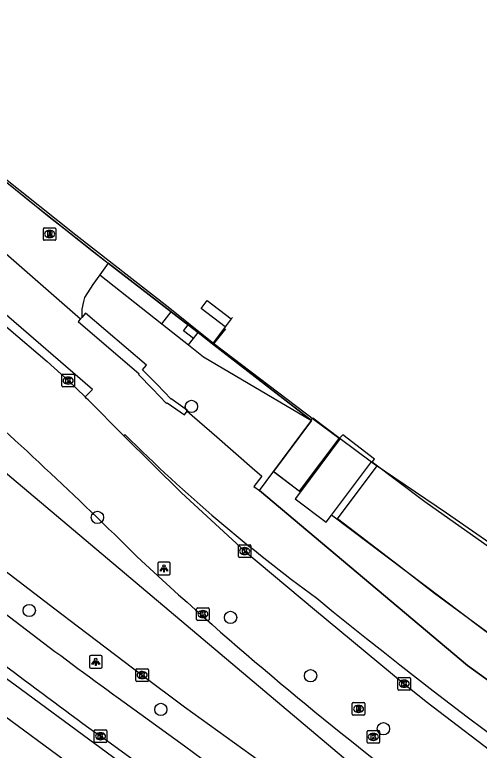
# Model space of a CAD drawing. Extents: x 159718 to 160783, y 383290 to 384030.
# Drawn here: x 160486.5 to 160523.5, y 383782.2 to 383840.7 of the extents above; entities that cross this region are included whole.
import ezdxf

# ---------------------------------------------------------------- set-up
doc = ezdxf.new("R2010")
doc.units = 0
for name, color, linetype in [('IMGEO_Boom', 7, 'Continuous'), ('IMGEO_Fietspad_gesloten', 7, 'Continuous'), ('IMGEO_Geluidsscherm', 7, 'Continuous'), ('IMGEO_Grasland_overig', 7, 'Continuous'), ('IMGEO_Groenvoorziening', 7, 'Continuous'), ('IMGEO_Hek', 7, 'Continuous'), ('IMGEO_Kolk', 7, 'Continuous'), ('IMGEO_Lichtpunt', 7, 'Continuous'), ('IMGEO_Muur', 7, 'Continuous'), ('IMGEO_OVBaan_gesloten', 7, 'Continuous'), ('IMGEO_Perron', 7, 'Continuous'), ('IMGEO_Rijbaan_lokaal_gesloten', 7, 'Continuous'), ('IMGEO_Rioolput', 7, 'Continuous'), ('IMGEO_Spoorbaan_halfverhard', 7, 'Continuous'), ('IMGEO_Voetpad_op_trap', 7, 'Continuous'), ('IMGEO_Voetpad_open', 7, 'Continuous')]:
    doc.layers.add(name, color=color, linetype=linetype)

msp = doc.modelspace()

# ---------------------------------------------------------------- linework, layer by layer
at = {"layer": 'IMGEO_Boom'}
for centre in [(160500.561, 383809.532), (160493.069, 383800.702), (160487.648, 383793.29), (160503.679, 383792.737), (160510.055, 383788.104), (160498.123, 383785.417), (160515.847, 383783.884)]:
    msp.add_circle(centre, 0.489, dxfattribs=at)
at = {"layer": 'IMGEO_Fietspad_gesloten'}
for points in [[(160484.897, 383822.434), (160491.732, 383816.508)], [(160492.088, 383810.291), (160492.69, 383810.875), (160485.425, 383817.141)], [(160500.217, 383809.153), (160502.584, 383807.101), (160505.409, 383804.652), (160506.18, 383803.982), (160505.532, 383803.161), (160505.983, 383802.836)], [(160459.654, 383807.265), (160466.172, 383802.236), (160486.524, 383787.371), (160499.203, 383778.043), (160500, 383777.494), (160507.603, 383772.254)], [(160495.277, 383807.26), (160495.166, 383807.186)], [(160505.983, 383802.836), (160522.554, 383788.926), (160530.377, 383783.268), (160549.773, 383770.471), (160557.831, 383765.394), (160558.331, 383765.079)], [(160465.987, 383799.258), (160484.632, 383785.642), (160498.214, 383775.691), (160500, 383774.446), (160505.955, 383770.295), (160513.392, 383765.168), (160516.655, 383762.968)]]:
    msp.add_lwpolyline(points, dxfattribs=at)
for centre, radius, start, end in [((160590.348, 383903.522), 135.295, 225.35659, 233.8573), ((160759.859, 384098.453), 393.301, 230.66258, 238.5511)]:
    msp.add_arc(centre, radius, start, end, dxfattribs=at)
at = {"layer": 'IMGEO_Geluidsscherm'}
for points in [[(160502.356, 383814.501), (160498.702, 383817.429), (160491.344, 383823.145), (160485.487, 383827.819), (160478.435, 383833.615), (160469.946, 383840.757), (160463.446, 383846.335), (160455.836, 383853.122), (160453.27, 383855.51), (160448.97, 383859.365), (160441.485, 383866.329), (160432.781, 383874.71), (160424.316, 383883.125), (160410.483, 383897.493), (160407.783, 383900.461), (160403.8, 383904.674), (160399.592, 383909.351), (160391.667, 383918.267), (160388.002, 383922.479)], [(160572.209, 383767.329), (160566.928, 383770.385), (160562.189, 383773.262), (160554.79, 383777.907), (160544.744, 383784.387), (160538.678, 383788.444), (160528.548, 383795.308), (160519.143, 383801.931), (160514.961, 383805.091), (160515.143, 383805.333), (160512.61, 383807.268), (160512.329, 383806.98), (160510.392, 383808.398), (160502.356, 383814.501), (160503.311, 383815.704)]]:
    msp.add_lwpolyline(points, dxfattribs=at)
at = {"layer": 'IMGEO_Grasland_overig'}
for points in [[(160510.124, 383808.418), (160507.103, 383804.346)], [(160510.092, 383808.443), (160510.124, 383808.418)]]:
    msp.add_lwpolyline(points, dxfattribs=at)
at = {"layer": 'IMGEO_Groenvoorziening'}
for points in [[(160493.254, 383819.989), (160492.707, 383819.239), (160492.057, 383818.187), (160491.954, 383817.886), (160491.841, 383817.256), (160491.826, 383816.619)], [(160500.732, 383814.94), (160501.09, 383815.403)], [(160500.331, 383814.419), (160501.518, 383813.484), (160510.124, 383808.418)]]:
    msp.add_lwpolyline(points, dxfattribs=at)
at = {"layer": 'IMGEO_Hek'}
for points in [[(160510.124, 383808.418), (160502.233, 383814.522)], [(160477.266, 383811.415), (160516.737, 383778.18), (160518.757, 383776.546), (160527.273, 383770.722), (160540.189, 383762.239), (160549.364, 383753.153), (160551.156, 383751.328), (160553.313, 383749.943), (160555.02, 383746.805), (160550.358, 383742.024), (160528.999, 383729.033)], [(160505.983, 383802.836), (160507.047, 383804.27), (160510.124, 383808.418)], [(160507.227, 383804.272), (160509.165, 383802.794), (160509.4, 383803.104), (160512.329, 383806.98)], [(160560.053, 383767.833), (160560.434, 383768.33), (160556.385, 383770.751), (160554.324, 383772.116), (160552.215, 383773.305), (160550.019, 383774.322), (160547.924, 383775.504), (160545.82, 383776.757), (160535.678, 383783.358), (160531.73, 383786.152), (160525.047, 383790.873), (160519.911, 383794.648), (160517.051, 383796.86), (160512.189, 383800.598), (160515.367, 383804.807)], [(160563.388, 383761.893), (160549.773, 383770.471), (160530.377, 383783.268), (160522.554, 383788.926), (160505.983, 383802.836)]]:
    msp.add_lwpolyline(points, dxfattribs=at)
at = {"layer": 'IMGEO_Kolk'}
for p, q in [((160490.245, 383811.159), (160490.245, 383812.011)), ((160490.32, 383812.085), (160491.172, 383812.085)), ((160490.733, 383811.865), (160490.758, 383811.865)), ((160491.246, 383812.011), (160491.246, 383811.159)), ((160490.756, 383811.305), (160490.731, 383811.305)), ((160491.172, 383811.085), (160490.32, 383811.085)), ((160504.302, 383797.592), (160504.302, 383798.444)), ((160504.377, 383798.518), (160505.229, 383798.518)), ((160504.79, 383798.298), (160504.815, 383798.298)), ((160505.303, 383798.444), (160505.303, 383797.592)), ((160504.813, 383797.738), (160504.788, 383797.738)), ((160505.229, 383797.518), (160504.377, 383797.518)), ((160500.978, 383792.579), (160500.978, 383793.431)), ((160501.053, 383793.505), (160501.905, 383793.505)), ((160501.466, 383793.285), (160501.491, 383793.285)), ((160501.979, 383793.431), (160501.979, 383792.579)), ((160501.905, 383792.505), (160501.053, 383792.505)), ((160501.489, 383792.725), (160501.464, 383792.725)), ((160496.139, 383787.728), (160496.139, 383788.58)), ((160496.214, 383788.654), (160497.066, 383788.654)), ((160496.627, 383788.434), (160496.652, 383788.434)), ((160497.14, 383788.58), (160497.14, 383787.728)), ((160496.65, 383787.874), (160496.625, 383787.874)), ((160517.01, 383787.039), (160517.01, 383787.891)), ((160517.085, 383787.965), (160517.937, 383787.965)), ((160517.498, 383787.745), (160517.523, 383787.745)), ((160518.011, 383787.891), (160518.011, 383787.039)), ((160497.066, 383787.654), (160496.214, 383787.654)), ((160517.521, 383787.185), (160517.496, 383787.185)), ((160517.937, 383786.965), (160517.085, 383786.965)), ((160492.822, 383782.861), (160492.822, 383783.713)), ((160492.897, 383783.787), (160493.749, 383783.787)), ((160493.823, 383783.713), (160493.823, 383782.861)), ((160514.549, 383782.811), (160514.549, 383783.663)), ((160514.624, 383783.737), (160515.476, 383783.737)), ((160515.55, 383783.663), (160515.55, 383782.811)), ((160493.31, 383783.567), (160493.335, 383783.567)), ((160515.037, 383783.517), (160515.062, 383783.517)), ((160493.749, 383782.787), (160492.897, 383782.787)), ((160493.333, 383783.007), (160493.308, 383783.007)), ((160515.476, 383782.737), (160514.624, 383782.737)), ((160515.06, 383782.957), (160515.035, 383782.957))]:
    msp.add_line(p, q, dxfattribs=at)
for points in [[(160490.245, 383811.159), (160490.245, 383812.011)], [(160490.32, 383812.085), (160491.172, 383812.085)], [(160490.566, 383811.785), (160490.689, 383811.785), (160490.689, 383811.634), (160490.819, 383811.785), (160490.983, 383811.785), (160490.837, 383811.634), (160490.99, 383811.385), (160490.838, 383811.385), (160490.753, 383811.549), (160490.689, 383811.482), (160490.689, 383811.385), (160490.566, 383811.385), (160490.566, 383811.785)], [(160491.246, 383812.011), (160491.246, 383811.159)], [(160491.172, 383811.085), (160490.32, 383811.085)], [(160504.302, 383797.592), (160504.302, 383798.444)], [(160504.377, 383798.518), (160505.229, 383798.518)], [(160505.303, 383798.444), (160505.303, 383797.592)], [(160504.623, 383798.218), (160504.746, 383798.218), (160504.746, 383798.067), (160504.876, 383798.218), (160505.04, 383798.218), (160504.894, 383798.067), (160505.047, 383797.818), (160504.895, 383797.818), (160504.81, 383797.982), (160504.746, 383797.915), (160504.746, 383797.818), (160504.623, 383797.818), (160504.623, 383798.218)], [(160505.229, 383797.518), (160504.377, 383797.518)], [(160500.978, 383792.579), (160500.978, 383793.431)], [(160501.053, 383793.505), (160501.905, 383793.505)], [(160501.299, 383793.205), (160501.422, 383793.205), (160501.422, 383793.054), (160501.552, 383793.205), (160501.716, 383793.205), (160501.57, 383793.054), (160501.723, 383792.805), (160501.571, 383792.805), (160501.486, 383792.969), (160501.422, 383792.902), (160501.422, 383792.805), (160501.299, 383792.805), (160501.299, 383793.205)], [(160501.979, 383793.431), (160501.979, 383792.579)], [(160501.905, 383792.505), (160501.053, 383792.505)], [(160496.139, 383787.728), (160496.139, 383788.58)], [(160496.214, 383788.654), (160497.066, 383788.654)], [(160496.46, 383788.354), (160496.583, 383788.354), (160496.583, 383788.203), (160496.713, 383788.354), (160496.877, 383788.354), (160496.731, 383788.203), (160496.884, 383787.954), (160496.732, 383787.954), (160496.647, 383788.118), (160496.583, 383788.051), (160496.583, 383787.954), (160496.46, 383787.954), (160496.46, 383788.354)], [(160497.14, 383788.58), (160497.14, 383787.728)], [(160517.01, 383787.039), (160517.01, 383787.891)], [(160517.085, 383787.965), (160517.937, 383787.965)], [(160518.011, 383787.891), (160518.011, 383787.039)], [(160497.066, 383787.654), (160496.214, 383787.654)], [(160517.331, 383787.665), (160517.454, 383787.665), (160517.454, 383787.514), (160517.584, 383787.665), (160517.748, 383787.665), (160517.602, 383787.514), (160517.755, 383787.265), (160517.603, 383787.265), (160517.518, 383787.429), (160517.454, 383787.362), (160517.454, 383787.265), (160517.331, 383787.265), (160517.331, 383787.665)], [(160517.937, 383786.965), (160517.085, 383786.965)], [(160492.822, 383782.861), (160492.822, 383783.713)], [(160492.897, 383783.787), (160493.749, 383783.787)], [(160493.823, 383783.713), (160493.823, 383782.861)], [(160514.549, 383782.811), (160514.549, 383783.663)], [(160514.624, 383783.737), (160515.476, 383783.737)], [(160515.55, 383783.663), (160515.55, 383782.811)], [(160493.143, 383783.487), (160493.266, 383783.487), (160493.266, 383783.336), (160493.396, 383783.487), (160493.56, 383783.487), (160493.414, 383783.336), (160493.567, 383783.087), (160493.415, 383783.087), (160493.33, 383783.251), (160493.266, 383783.184), (160493.266, 383783.087), (160493.143, 383783.087), (160493.143, 383783.487)], [(160514.87, 383783.437), (160514.993, 383783.437), (160514.993, 383783.286), (160515.123, 383783.437), (160515.287, 383783.437), (160515.141, 383783.286), (160515.294, 383783.037), (160515.142, 383783.037), (160515.057, 383783.201), (160514.993, 383783.134), (160514.993, 383783.037), (160514.87, 383783.037), (160514.87, 383783.437)], [(160493.749, 383782.787), (160492.897, 383782.787)], [(160515.476, 383782.737), (160514.624, 383782.737)]]:
    msp.add_lwpolyline(points, dxfattribs=at)
for centre, start, end in [((160490.322, 383812.009), 91.55205, 178.44795), ((160490.322, 383812.009), 91.55205, 178.44795), ((160491.17, 383812.009), 1.55205, 88.44795), ((160491.17, 383812.009), 1.55205, 88.44795), ((160490.322, 383811.161), 181.55205, 268.44795), ((160490.322, 383811.161), 181.55205, 268.44795), ((160491.17, 383811.161), 271.55205, 358.44795), ((160491.17, 383811.161), 271.55205, 358.44795), ((160504.379, 383798.442), 91.55205, 178.44795), ((160504.379, 383798.442), 91.55205, 178.44795), ((160505.227, 383798.442), 1.55205, 88.44795), ((160505.227, 383798.442), 1.55205, 88.44795), ((160504.379, 383797.594), 181.55205, 268.44795), ((160504.379, 383797.594), 181.55205, 268.44795), ((160505.227, 383797.594), 271.55205, 358.44795), ((160505.227, 383797.594), 271.55205, 358.44795), ((160501.055, 383793.429), 91.55205, 178.44795), ((160501.055, 383793.429), 91.55205, 178.44795), ((160501.903, 383793.429), 1.55205, 88.44795), ((160501.903, 383793.429), 1.55205, 88.44795), ((160501.055, 383792.581), 181.55205, 268.44795), ((160501.055, 383792.581), 181.55205, 268.44795), ((160501.903, 383792.581), 271.55205, 358.44795), ((160501.903, 383792.581), 271.55205, 358.44795), ((160496.216, 383788.578), 91.55205, 178.44795), ((160496.216, 383788.578), 91.55205, 178.44795), ((160497.064, 383788.578), 1.55205, 88.44795), ((160497.064, 383788.578), 1.55205, 88.44795), ((160496.216, 383787.73), 181.55205, 268.44795), ((160496.216, 383787.73), 181.55205, 268.44795), ((160497.064, 383787.73), 271.55205, 358.44795), ((160497.064, 383787.73), 271.55205, 358.44795), ((160517.087, 383787.889), 91.55205, 178.44795), ((160517.087, 383787.889), 91.55205, 178.44795), ((160517.935, 383787.889), 1.55205, 88.44795), ((160517.935, 383787.889), 1.55205, 88.44795), ((160517.087, 383787.041), 181.55205, 268.44795), ((160517.087, 383787.041), 181.55205, 268.44795), ((160517.935, 383787.041), 271.55205, 358.44795), ((160517.935, 383787.041), 271.55205, 358.44795), ((160492.899, 383783.711), 91.55205, 178.44795), ((160492.899, 383783.711), 91.55205, 178.44795), ((160493.747, 383783.711), 1.55205, 88.44795), ((160493.747, 383783.711), 1.55205, 88.44795), ((160514.626, 383783.661), 91.55205, 178.44795), ((160514.626, 383783.661), 91.55205, 178.44795), ((160515.474, 383783.661), 1.55205, 88.44795), ((160515.474, 383783.661), 1.55205, 88.44795), ((160492.899, 383782.863), 181.55205, 268.44795), ((160492.899, 383782.863), 181.55205, 268.44795), ((160493.747, 383782.863), 271.55205, 358.44795), ((160493.747, 383782.863), 271.55205, 358.44795), ((160514.626, 383782.813), 181.55205, 268.44795), ((160514.626, 383782.813), 181.55205, 268.44795), ((160515.474, 383782.813), 271.55205, 358.44795), ((160515.474, 383782.813), 271.55205, 358.44795)]:
    msp.add_arc(centre, 0.0765, start, end, dxfattribs=at)
for centre, major_axis, ratio, start_param, end_param in [((160490.732, 383811.585), (-0.387, 0.002), 0.722429, 4.712389, 7.853982), ((160490.757, 383811.585), (-0.39, 0.002), 0.717154, 1.570796, 4.712389), ((160504.789, 383798.018), (-0.387, 0.002), 0.722429, 4.712389, 7.853982), ((160504.814, 383798.018), (-0.39, 0.002), 0.717154, 1.570796, 4.712389), ((160501.465, 383793.005), (-0.387, 0.002), 0.722429, 4.712389, 7.853982), ((160501.49, 383793.005), (-0.39, 0.002), 0.717154, 1.570796, 4.712389), ((160496.626, 383788.154), (-0.387, 0.002), 0.722429, 4.712389, 7.853982), ((160496.651, 383788.154), (-0.39, 0.002), 0.717154, 1.570796, 4.712389), ((160517.497, 383787.465), (-0.387, 0.002), 0.722429, 4.712389, 7.853982), ((160517.522, 383787.465), (-0.39, 0.002), 0.717154, 1.570796, 4.712389), ((160493.309, 383783.287), (-0.387, 0.002), 0.722429, 4.712389, 7.853982), ((160493.334, 383783.287), (-0.39, 0.002), 0.717154, 1.570796, 4.712389), ((160515.036, 383783.237), (-0.387, 0.002), 0.722429, 4.712389, 7.853982), ((160515.061, 383783.237), (-0.39, 0.002), 0.717154, 1.570796, 4.712389)]:
    msp.add_ellipse(centre, major_axis=major_axis, ratio=ratio, start_param=start_param, end_param=end_param, dxfattribs=at)
at = {"layer": 'IMGEO_Lichtpunt'}
for p, q in [((160498.78, 383797.132), (160497.972, 383797.132)), ((160498.78, 383797.132), (160497.972, 383797.132)), ((160497.878, 383797.037), (160497.878, 383796.23)), ((160497.878, 383797.037), (160497.878, 383796.23)), ((160498.874, 383796.23), (160498.874, 383797.037)), ((160498.874, 383796.23), (160498.874, 383797.037)), ((160497.972, 383796.136), (160498.78, 383796.136)), ((160497.972, 383796.136), (160498.78, 383796.136)), ((160492.444, 383789.609), (160492.444, 383788.802)), ((160492.444, 383789.609), (160492.444, 383788.802)), ((160493.346, 383789.704), (160492.538, 383789.704)), ((160493.346, 383789.704), (160492.538, 383789.704)), ((160493.44, 383788.802), (160493.44, 383789.609)), ((160493.44, 383788.802), (160493.44, 383789.609)), ((160492.538, 383788.708), (160493.346, 383788.708)), ((160492.538, 383788.708), (160493.346, 383788.708))]:
    msp.add_line(p, q, dxfattribs=at)
for points in [[(160498.252, 383796.701), (160498.291, 383796.673), (160498.103, 383796.411), (160498.065, 383796.438), (160498.252, 383796.701)], [(160498.354, 383796.653), (160498.401, 383796.653), (160498.401, 383796.331), (160498.354, 383796.331), (160498.354, 383796.653)], [(160498.464, 383796.673), (160498.502, 383796.7), (160498.689, 383796.438), (160498.65, 383796.41), (160498.464, 383796.673)], [(160492.818, 383789.273), (160492.857, 383789.245), (160492.669, 383788.983), (160492.631, 383789.01), (160492.818, 383789.273)], [(160492.92, 383789.225), (160492.967, 383789.225), (160492.967, 383788.903), (160492.92, 383788.903), (160492.92, 383789.225)], [(160493.03, 383789.245), (160493.068, 383789.272), (160493.255, 383789.01), (160493.216, 383788.982), (160493.03, 383789.245)]]:
    msp.add_lwpolyline(points, dxfattribs=at)
for centre in [(160498.377, 383796.835), (160492.943, 383789.407)]:
    msp.add_circle(centre, 0.0994, dxfattribs=at)
for centre, start, end in [((160497.972, 383797.037), 90, 180), ((160497.972, 383797.037), 90, 180), ((160498.78, 383797.037), 0, 90), ((160498.78, 383797.037), 0, 90), ((160497.972, 383796.23), 180, 270), ((160497.972, 383796.23), 180, 270), ((160498.78, 383796.23), 270, 0), ((160498.78, 383796.23), 270, 360), ((160492.538, 383789.609), 90, 180), ((160492.538, 383789.609), 90, 180), ((160493.346, 383789.609), 0, 90), ((160493.346, 383789.609), 0, 90), ((160492.538, 383788.802), 180, 270), ((160492.538, 383788.802), 180, 270), ((160493.346, 383788.802), 270, 0), ((160493.346, 383788.802), 270, 360)]:
    msp.add_arc(centre, 0.0946, start, end, dxfattribs=at)
at = {"layer": 'IMGEO_Muur'}
for points in [[(160502.233, 383814.522), (160501.09, 383815.403), (160500.297, 383816.014), (160500, 383816.243), (160498.941, 383817.059), (160493.933, 383820.92)], [(160491.732, 383816.508), (160491.535, 383816.276), (160496.411, 383812.131), (160496.341, 383812.062), (160497.473, 383810.931), (160498.578, 383809.773), (160498.628, 383809.821), (160500.001, 383808.849), (160500.217, 383809.153)], [(160491.826, 383816.619), (160491.732, 383816.508)], [(160500.217, 383809.153), (160500.261, 383809.216), (160498.96, 383810.138), (160498.939, 383810.118), (160497.831, 383811.28), (160496.672, 383812.438), (160496.994, 383812.817), (160492.118, 383816.962), (160491.826, 383816.619)], [(160503.82, 383816.612), (160503.73, 383816.495)], [(160503.236, 383815.852), (160502.233, 383814.522)]]:
    msp.add_lwpolyline(points, dxfattribs=at)
msp.add_arc((160961.941, 384417.623), 758.345, 228.278908, 231.892086, dxfattribs=at)
at = {"layer": 'IMGEO_OVBaan_gesloten'}
msp.add_lwpolyline([(160482.38, 383798.997), (160489.669, 383793.425), (160491.575, 383791.984), (160496.637, 383788.155), (160500, 383785.627), (160509.967, 383778.451), (160512.046, 383777.027)], dxfattribs=at)
for centre, radius, start, end in [((160256.947, 383556.277), 339.825, 45.23623, 48.68772), ((160699, 384016.003), 298.039, 227.13361, 232.62938)]:
    msp.add_arc(centre, radius, start, end, dxfattribs=at)
at = {"layer": 'IMGEO_Perron'}
for points in [[(160503.73, 383816.495), (160503.236, 383815.852)], [(160503.82, 383816.612), (160503.73, 383816.495)], [(160503.236, 383815.852), (160502.233, 383814.522)], [(160502.233, 383814.522), (160510.092, 383808.443)], [(160510.092, 383808.443), (160510.228, 383808.622), (160512.417, 383806.981)], [(160512.417, 383806.981), (160514.898, 383805.122)], [(160514.898, 383805.122), (160515.123, 383804.954), (160520.887, 383801.075), (160542.358, 383786.206), (160559.415, 383775.23), (160571.204, 383767.897), (160588.907, 383757.731), (160604.19, 383749.356), (160622.742, 383739.857), (160627.187, 383737.677), (160632.215, 383735.211)]]:
    msp.add_lwpolyline(points, dxfattribs=at)
at = {"layer": 'IMGEO_Rijbaan_lokaal_gesloten'}
for points in [[(160388.159, 383914.086), (160389.112, 383912.664), (160390.028, 383911.218), (160390.59, 383910.386), (160391.175, 383909.556), (160411.256, 383888.974), (160419.877, 383880.211), (160424.394, 383875.853), (160439.015, 383861.717), (160444.207, 383856.699), (160448.866, 383851.484), (160449.608, 383850.636), (160450.346, 383849.83), (160453.278, 383846.745), (160461.762, 383837.892), (160463.166, 383836.445), (160464.774, 383834.863), (160469.824, 383829.916), (160476.512, 383823.816), (160478.186, 383822.316), (160479.882, 383820.892), (160489.062, 383813.093), (160490.746, 383811.585), (160492.088, 383810.291)], [(160495.166, 383807.186), (160492.333, 383810.045), (160492.211, 383810.168), (160492.088, 383810.291)], [(160495.166, 383807.186), (160499.761, 383802.667), (160504.803, 383798.018), (160510.358, 383793.358), (160517.511, 383787.465), (160519.267, 383786.063), (160525.873, 383781.018), (160533.916, 383775.525), (160552.845, 383763.274), (160553.258, 383763.029), (160553.792, 383762.706), (160554.327, 383762.383)], [(160495.192, 383786.006), (160500, 383782.513), (160501.435, 383781.471), (160508.624, 383776.362), (160510.644, 383774.978)], [(160518.51, 383765.693), (160515.261, 383767.891), (160508.013, 383772.828), (160500, 383778.447), (160493.319, 383783.288)]]:
    msp.add_lwpolyline(points, dxfattribs=at)
for centre, radius, start, end in [((160719.076, 384097.11), 383.288, 231.54174, 234.25959), ((160729.665, 384110.644), 403.759, 231.55035, 234.17126)]:
    msp.add_arc(centre, radius, start, end, dxfattribs=at)
at = {"layer": 'IMGEO_Rioolput'}
for p, q in [((160488.768, 383822.822), (160488.768, 383823.674)), ((160488.843, 383823.748), (160489.695, 383823.748)), ((160489.256, 383823.528), (160489.281, 383823.528)), ((160489.769, 383823.674), (160489.769, 383822.822)), ((160489.279, 383822.968), (160489.254, 383822.968)), ((160489.695, 383822.748), (160488.843, 383822.748)), ((160513.372, 383785.033), (160513.372, 383785.885)), ((160513.447, 383785.959), (160514.299, 383785.959)), ((160513.86, 383785.739), (160513.885, 383785.739)), ((160514.373, 383785.885), (160514.373, 383785.033)), ((160514.299, 383784.959), (160513.447, 383784.959)), ((160513.883, 383785.179), (160513.858, 383785.179))]:
    msp.add_line(p, q, dxfattribs=at)
for points in [[(160488.768, 383822.822), (160488.768, 383823.674)], [(160488.843, 383823.748), (160489.695, 383823.748)], [(160489.357, 383823.446), (160489.105, 383823.448), (160489.105, 383823.048)], [(160489.769, 383823.674), (160489.769, 383822.822)], [(160489.105, 383823.048), (160489.229, 383823.048), (160489.229, 383823.21), (160489.24, 383823.21)], [(160489.283, 383823.367), (160489.229, 383823.367), (160489.229, 383823.286)], [(160489.229, 383823.286), (160489.281, 383823.286)], [(160489.287, 383823.181), (160489.358, 383823.048), (160489.498, 383823.048), (160489.433, 383823.174)], [(160489.695, 383822.748), (160488.843, 383822.748)], [(160513.372, 383785.033), (160513.372, 383785.885)], [(160513.447, 383785.959), (160514.299, 383785.959)], [(160513.961, 383785.657), (160513.709, 383785.659), (160513.709, 383785.259)], [(160513.709, 383785.259), (160513.833, 383785.259), (160513.833, 383785.421), (160513.844, 383785.421)], [(160513.887, 383785.578), (160513.833, 383785.578), (160513.833, 383785.497)], [(160513.833, 383785.497), (160513.885, 383785.497)], [(160513.891, 383785.392), (160513.962, 383785.259), (160514.102, 383785.259), (160514.037, 383785.385)], [(160514.373, 383785.885), (160514.373, 383785.033)], [(160514.299, 383784.959), (160513.447, 383784.959)]]:
    msp.add_lwpolyline(points, dxfattribs=at)
for centre, radius, start, end in [((160488.845, 383823.672), 0.0765, 91.55205, 178.44795), ((160488.845, 383823.672), 0.0765, 91.55205, 178.44795), ((160489.356, 383823.336), 0.109, 350.36119, 89.41601), ((160489.693, 383823.672), 0.0765, 1.55205, 88.44795), ((160489.693, 383823.672), 0.0765, 1.55205, 88.44795), ((160489.239, 383823.157), 0.0533, 26.02933, 88.69889), ((160489.265, 383823.475), 0.19, 274.7715, 282.96867), ((160489.289, 383823.271), 0.0964, 77.00612, 93.18647), ((160489.303, 383823.328), 0.0378, 276.66336, 79.67722), ((160489.354, 383823.336), 0.112, 277.58423, 350.98172), ((160489.338, 383823.121), 0.108, 29.51342, 73.79051), ((160488.845, 383822.824), 0.0765, 181.55205, 268.44795), ((160488.845, 383822.824), 0.0765, 181.55205, 268.44795), ((160489.693, 383822.824), 0.0765, 271.55205, 358.44795), ((160489.693, 383822.824), 0.0765, 271.55205, 358.44795), ((160513.449, 383785.883), 0.0765, 91.55205, 178.44795), ((160513.449, 383785.883), 0.0765, 91.55205, 178.44795), ((160513.843, 383785.368), 0.0533, 26.02933, 88.69889), ((160513.869, 383785.686), 0.19, 274.7715, 282.96867), ((160513.893, 383785.482), 0.0964, 77.00612, 93.18647), ((160513.907, 383785.539), 0.0378, 276.66336, 79.67722), ((160513.96, 383785.547), 0.109, 350.36119, 89.41601), ((160513.958, 383785.547), 0.112, 277.58423, 350.98172), ((160513.942, 383785.332), 0.108, 29.51342, 73.79051), ((160514.297, 383785.883), 0.0765, 1.55205, 88.44795), ((160514.297, 383785.883), 0.0765, 1.55205, 88.44795), ((160513.449, 383785.035), 0.0765, 181.55205, 268.44795), ((160513.449, 383785.035), 0.0765, 181.55205, 268.44795), ((160514.297, 383785.035), 0.0765, 271.55205, 358.44795), ((160514.297, 383785.035), 0.0765, 271.55205, 358.44795)]:
    msp.add_arc(centre, radius, start, end, dxfattribs=at)
for centre, major_axis, ratio, start_param, end_param in [((160489.255, 383823.248), (-0.387, 0.002), 0.722429, 4.712389, 7.853982), ((160489.28, 383823.248), (-0.39, 0.002), 0.717154, 1.570796, 4.712389), ((160513.859, 383785.459), (-0.387, 0.002), 0.722429, 4.712389, 7.853982), ((160513.884, 383785.459), (-0.39, 0.002), 0.717154, 1.570796, 4.712389)]:
    msp.add_ellipse(centre, major_axis=major_axis, ratio=ratio, start_param=start_param, end_param=end_param, dxfattribs=at)
at = {"layer": 'IMGEO_Spoorbaan_halfverhard'}
for points in [[(160449.937, 383858.246), (160450.691, 383857.548), (160463.236, 383846.327), (160475.354, 383835.971), (160481.494, 383830.889), (160487.687, 383825.872), (160493.933, 383820.92)], [(160493.933, 383820.92), (160498.941, 383817.059)], [(160503.236, 383815.852), (160501.333, 383817.314), (160501.827, 383817.957), (160503.73, 383816.495)], [(160498.941, 383817.059), (160500, 383816.243), (160500.297, 383816.014)], [(160500.297, 383816.014), (160501.09, 383815.403)], [(160501.09, 383815.403), (160502.233, 383814.522)]]:
    msp.add_lwpolyline(points, dxfattribs=at)
at = {"layer": 'IMGEO_Voetpad_op_trap'}
for points in [[(160493.933, 383820.92), (160493.254, 383819.989)], [(160493.254, 383819.989), (160498.199, 383816.096)], [(160512.417, 383806.981), (160509.239, 383802.739)], [(160511.716, 383800.876), (160514.898, 383805.122)]]:
    msp.add_lwpolyline(points, dxfattribs=at)
at = {"layer": 'IMGEO_Voetpad_open'}
for points in [[(160498.199, 383816.096), (160498.941, 383817.059)], [(160498.199, 383816.096), (160500.331, 383814.419)], [(160500.732, 383814.94), (160499.94, 383815.55), (160500.297, 383816.014)], [(160500.331, 383814.419), (160500.732, 383814.94)], [(160505.983, 383802.836), (160507.047, 383804.27), (160507.103, 383804.346)], [(160507.103, 383804.346), (160509.239, 383802.739)], [(160509.239, 383802.739), (160508.819, 383802.18), (160511.3, 383800.321), (160511.716, 383800.876)], [(160558.331, 383765.079), (160558.835, 383765.954), (160560.053, 383767.833), (160560.361, 383768.309), (160556.201, 383770.899), (160554.51, 383771.957), (160549.715, 383774.35), (160548.42, 383775.071), (160545.495, 383777.041), (160535.581, 383783.406), (160526.543, 383789.723), (160511.716, 383800.876)]]:
    msp.add_lwpolyline(points, dxfattribs=at)

doc.saveas('drawing.dxf')
